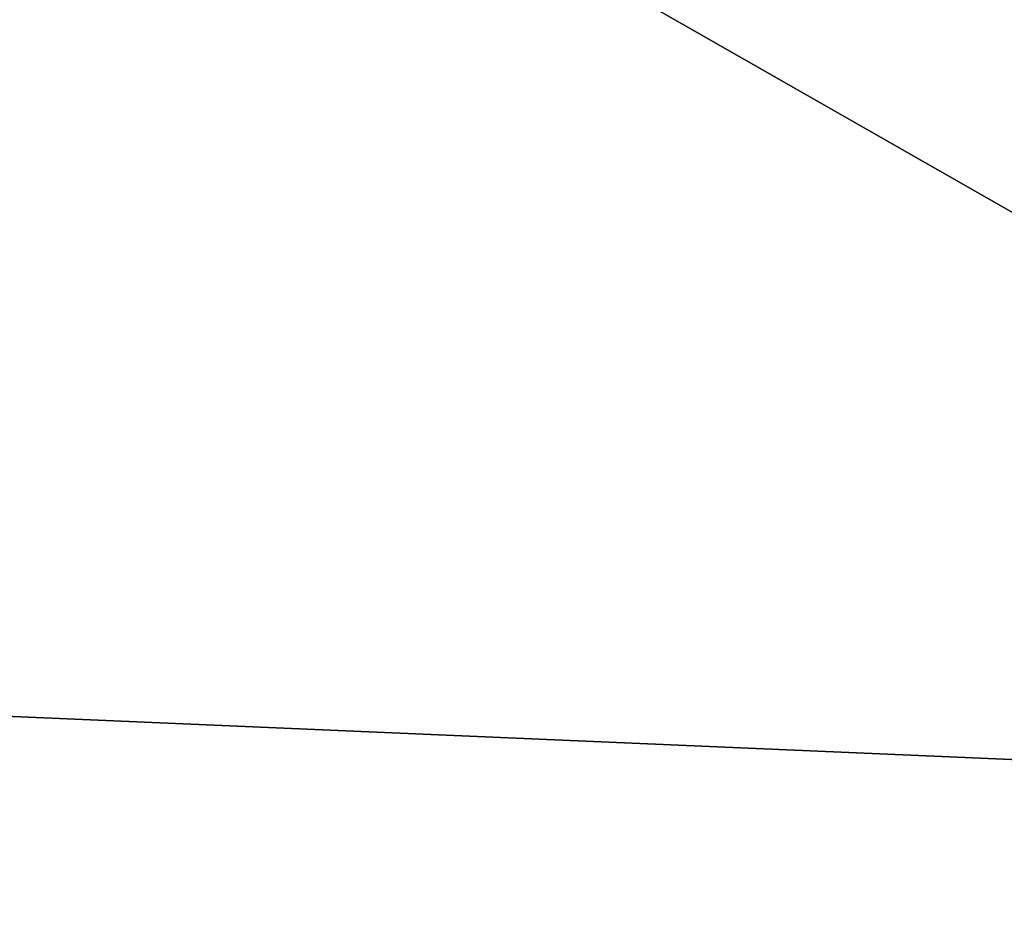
# Model space of a CAD drawing. Extents: x -252 to 252, y -10 to 1339.
# Tile 490 of 656: x 5.032 to 5.253, y 100.654 to 100.857. Entities that reach past the tile are written whole.
import ezdxf

# ---------------------------------------------------------------- set-up
doc = ezdxf.new("R2010")
doc.units = 0
doc.header["$LTSCALE"] = 52.148148
for name, color, linetype in [('112', 7, 'CONTINUOUS'), ('2788', 7, 'CONTINUOUS'), ('2789', 7, 'CONTINUOUS'), ('2790', 7, 'CONTINUOUS'), ('2808', 7, 'CONTINUOUS'), ('3663', 7, 'CONTINUOUS')]:
    doc.layers.add(name, color=color, linetype=linetype)

msp = doc.modelspace()

# ---------------------------------------------------------------- linework, layer by layer
at = {"layer": '112', "color": 7, "linetype": 'CONTINUOUS'}
for points in [[(-60, 97.03436, -8.89919), (-60, 103.5, -11), (90.15, 97.03436, -8.89919), (-60, 97.03436, -8.89919)], [(90.15, 103.5, 11), (-60, 97.03436, 8.89919), (90.15, 97.03436, 8.89919), (90.15, 103.5, 11)], [(90.15, 103.5, 11), (-60, 103.5, 11), (-60, 97.03436, 8.89919), (90.15, 103.5, 11)], [(-60, 103.5, -11), (90.15, 103.5, -11), (90.15, 97.03436, -8.89919), (-60, 103.5, -11)]]:
    msp.add_3dface(points, dxfattribs=at)
at = {"layer": '2788', "color": 7, "linetype": 'CONTINUOUS'}
for points in [[(5.03504, 101.54587, -68.5), (7.82212, 99.46474, -68.5), (2.43518, 101.01916, -68.5), (5.03504, 101.54587, -68.5)], [(2.43518, 101.01916, -68.5), (7.82212, 99.46474, -68.5), (4.88682, 99.94355, -68.5), (2.43518, 101.01916, -68.5)]]:
    msp.add_3dface(points, dxfattribs=at)
at = {"layer": '2789', "color": 7, "linetype": 'CONTINUOUS'}
msp.add_3dface([(5.99033, 99.85104, -15.5), (3.40675, 101.32929, -15.5), (-5.71762, 100.05181, -15.5), (5.99033, 99.85104, -15.5)], dxfattribs=at)
at = {"layer": '2790', "color": 7, "linetype": 'CONTINUOUS'}
msp.add_3dface([(6.5779, 100.66039, -68.4), (5.08754, 101.63316, -68.4), (5.65527, 101.29735, -16.5), (6.5779, 100.66039, -68.4)], dxfattribs=at)
at = {"layer": '2808', "color": 7, "linetype": 'CONTINUOUS'}
for points in [[(3.41754, 101.86127, -15.63397), (6.43393, 100.14075, -15.63397), (3.5475, 102.20373, -16.00045), (3.41754, 101.86127, -15.63397)], [(3.5475, 102.20373, -16.00045), (6.43393, 100.14075, -15.63397), (6.65896, 100.42976, -16.00045), (3.5475, 102.20373, -16.00045)], [(5.65527, 101.29735, -16.5), (3.5475, 102.20373, -16.00045), (6.65896, 100.42976, -16.00045), (5.65527, 101.29735, -16.5)], [(3.40675, 101.32929, -15.5), (5.99033, 99.85104, -15.5), (3.41754, 101.86127, -15.63397), (3.40675, 101.32929, -15.5)], [(3.41754, 101.86127, -15.63397), (5.99033, 99.85104, -15.5), (6.43393, 100.14075, -15.63397), (3.41754, 101.86127, -15.63397)]]:
    msp.add_3dface(points, dxfattribs=at)
at = {"layer": '3663', "color": 7, "linetype": 'CONTINUOUS'}
for points in [[(6.5779, 100.66039, -68.4), (6.97144, 100.31421, -68.47071), (3.71467, 102.25101, -68.47071), (6.5779, 100.66039, -68.4)], [(5.08754, 101.63316, -68.4), (6.5779, 100.66039, -68.4), (3.71467, 102.25101, -68.47071), (5.08754, 101.63316, -68.4)], [(6.97144, 100.31421, -68.47071), (5.03504, 101.54587, -68.5), (3.71467, 102.25101, -68.47071), (6.97144, 100.31421, -68.47071)], [(7.82212, 99.46474, -68.5), (5.03504, 101.54587, -68.5), (6.97144, 100.31421, -68.47071), (7.82212, 99.46474, -68.5)]]:
    msp.add_3dface(points, dxfattribs=at)

doc.saveas('drawing.dxf')
